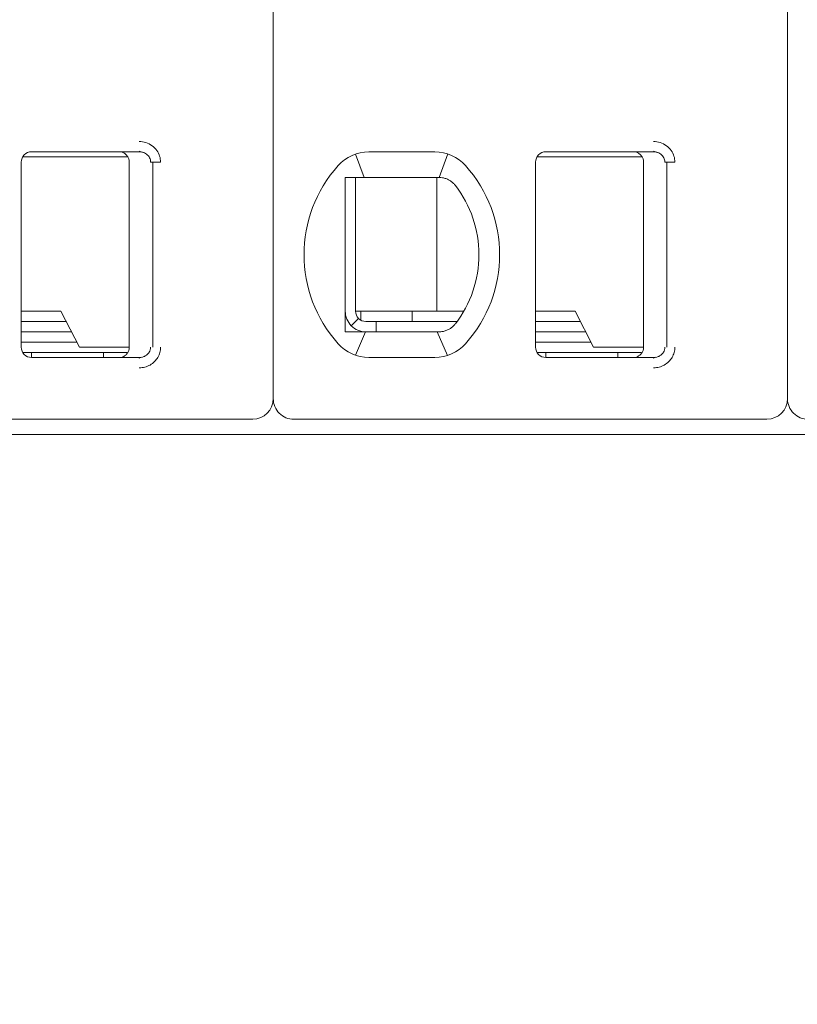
# Model space of a CAD drawing. Header units: millimetres. Extents: x -1114 to 1396, y -630 to 631.
# Tile 644 of 656: x 438.61 to 446.17, y 134.56 to 144.13. Entities that reach past the tile are written whole.
import ezdxf

# ---------------------------------------------------------------- set-up
doc = ezdxf.new("R2010")
doc.units = ezdxf.units.MM
doc.header["$MEASUREMENT"] = 0

msp = doc.modelspace()

# ---------------------------------------------------------------- linework, layer by layer
at = {"lineweight": 18}
for points, knots in [([(1038.9843, -629.7647), (1038.9843, -629.7647), (-1111.4882, -629.7647), (-1111.4882, -629.7647), (-1111.4882, -629.7647), (-1111.4882, -629.7647), (-1111.4882, 630.7883), (-1111.4882, 630.7883), (-1111.4882, 630.7883), (-1111.4882, 630.7883), (1038.9843, 630.7883), (1038.9843, 630.7883)], [0, 0, 0, 0, 0.333333, 0.333333, 0.333333, 0.333333, 0.666667, 0.666667, 0.666667, 0.666667, 1, 1, 1, 1]), ([(439.7703, 142.9457), (439.7923, 142.9458), (439.8135, 142.9426), (439.8346, 142.9358), (439.8346, 142.9358), (439.8557, 142.929), (439.8767, 142.9187), (439.8953, 142.9051), (439.8953, 142.9051), (439.9138, 142.8915), (439.9299, 142.8745), (439.9421, 142.8573), (439.9421, 142.8573), (439.9543, 142.8401), (439.9626, 142.8226), (439.9683, 142.804), (439.9683, 142.804), (439.9741, 142.7855), (439.9772, 142.766), (439.9773, 142.7457)], [0, 0, 0, 0, 0.2, 0.2, 0.2, 0.2, 0.4, 0.4, 0.4, 0.4, 0.6, 0.6, 0.6, 0.6, 0.8, 0.8, 0.8, 0.8, 1, 1, 1, 1]), ([(444.7703, 142.9457), (444.7923, 142.9458), (444.8135, 142.9426), (444.8346, 142.9358), (444.8346, 142.9358), (444.8557, 142.929), (444.8767, 142.9187), (444.8953, 142.9051), (444.8953, 142.9051), (444.9138, 142.8915), (444.9299, 142.8745), (444.9421, 142.8573), (444.9421, 142.8573), (444.9543, 142.8401), (444.9626, 142.8226), (444.9683, 142.804), (444.9683, 142.804), (444.9741, 142.7855), (444.9772, 142.766), (444.9773, 142.7457)], [0, 0, 0, 0, 0.2, 0.2, 0.2, 0.2, 0.4, 0.4, 0.4, 0.4, 0.6, 0.6, 0.6, 0.6, 0.8, 0.8, 0.8, 0.8, 1, 1, 1, 1]), ([(438.7229, 142.8457), (438.6963, 142.8457), (438.6709, 142.8351), (438.6521, 142.8164), (438.6521, 142.8164), (438.6334, 142.7976), (438.6229, 142.7722), (438.6229, 142.7457)], [0, 0, 0, 0, 0.5, 0.5, 0.5, 0.5, 1, 1, 1, 1]), ([(438.7229, 142.8457), (438.6963, 142.8457), (438.6709, 142.8351), (438.6521, 142.8164), (438.6521, 142.8164), (438.6334, 142.7976), (438.6229, 142.7722), (438.6229, 142.7457)], [0, 0, 0, 0, 0.5, 0.5, 0.5, 0.5, 1, 1, 1, 1]), ([(439.5729, 142.8457), (439.5834, 142.8457), (439.5939, 142.844), (439.6038, 142.8407), (439.6038, 142.8407), (439.6138, 142.8375), (439.6233, 142.8326), (439.6317, 142.8265), (439.6317, 142.8265), (439.6402, 142.8203), (439.6477, 142.8128), (439.6538, 142.8044), (439.6538, 142.8044), (439.66, 142.7959), (439.6648, 142.7864), (439.668, 142.7764), (439.668, 142.7764), (439.6712, 142.7665), (439.6729, 142.7561), (439.6729, 142.7457)], [0, 0, 0, 0, 0.2, 0.2, 0.2, 0.2, 0.4, 0.4, 0.4, 0.4, 0.6, 0.6, 0.6, 0.6, 0.8, 0.8, 0.8, 0.8, 1, 1, 1, 1]), ([(439.7703, 142.8457), (439.779, 142.8457), (439.7878, 142.8447), (439.7963, 142.8428), (439.7963, 142.8428), (439.8046, 142.841), (439.8128, 142.8383), (439.8205, 142.8347), (439.8205, 142.8347), (439.8281, 142.8312), (439.8353, 142.8269), (439.8418, 142.8219), (439.8418, 142.8219), (439.848, 142.8171), (439.8536, 142.8117), (439.8586, 142.8058), (439.8586, 142.8058), (439.8631, 142.8003), (439.867, 142.7944), (439.8703, 142.7882), (439.8703, 142.7882), (439.8735, 142.782), (439.876, 142.7754), (439.8778, 142.7686), (439.8778, 142.7686), (439.8798, 142.7611), (439.8808, 142.7534), (439.8808, 142.7457)], [0, 0, 0, 0, 0.142857, 0.142857, 0.142857, 0.142857, 0.285714, 0.285714, 0.285714, 0.285714, 0.428571, 0.428571, 0.428571, 0.428571, 0.571429, 0.571429, 0.571429, 0.571429, 0.714286, 0.714286, 0.714286, 0.714286, 0.857143, 0.857143, 0.857143, 0.857143, 1, 1, 1, 1]), ([(443.7229, 142.8457), (443.6963, 142.8457), (443.6709, 142.8351), (443.6521, 142.8164), (443.6521, 142.8164), (443.6334, 142.7976), (443.6229, 142.7722), (443.6229, 142.7457)], [0, 0, 0, 0, 0.5, 0.5, 0.5, 0.5, 1, 1, 1, 1]), ([(443.7229, 142.8457), (443.6963, 142.8457), (443.6709, 142.8351), (443.6521, 142.8164), (443.6521, 142.8164), (443.6334, 142.7976), (443.6229, 142.7722), (443.6229, 142.7457)], [0, 0, 0, 0, 0.5, 0.5, 0.5, 0.5, 1, 1, 1, 1]), ([(444.5729, 142.8457), (444.5834, 142.8457), (444.5939, 142.844), (444.6038, 142.8407), (444.6038, 142.8407), (444.6138, 142.8375), (444.6233, 142.8326), (444.6317, 142.8265), (444.6317, 142.8265), (444.6402, 142.8203), (444.6477, 142.8128), (444.6538, 142.8044), (444.6538, 142.8044), (444.66, 142.7959), (444.6648, 142.7864), (444.668, 142.7764), (444.668, 142.7764), (444.6712, 142.7665), (444.6729, 142.7561), (444.6729, 142.7457)], [0, 0, 0, 0, 0.2, 0.2, 0.2, 0.2, 0.4, 0.4, 0.4, 0.4, 0.6, 0.6, 0.6, 0.6, 0.8, 0.8, 0.8, 0.8, 1, 1, 1, 1]), ([(444.7703, 142.8457), (444.779, 142.8457), (444.7878, 142.8447), (444.7963, 142.8428), (444.7963, 142.8428), (444.8046, 142.841), (444.8128, 142.8383), (444.8205, 142.8347), (444.8205, 142.8347), (444.8281, 142.8312), (444.8353, 142.8269), (444.8418, 142.8219), (444.8418, 142.8219), (444.848, 142.8171), (444.8536, 142.8117), (444.8586, 142.8058), (444.8586, 142.8058), (444.8631, 142.8003), (444.867, 142.7944), (444.8703, 142.7882), (444.8703, 142.7882), (444.8735, 142.782), (444.876, 142.7754), (444.8778, 142.7686), (444.8778, 142.7686), (444.8798, 142.7611), (444.8808, 142.7534), (444.8808, 142.7457)], [0, 0, 0, 0, 0.142857, 0.142857, 0.142857, 0.142857, 0.285714, 0.285714, 0.285714, 0.285714, 0.428571, 0.428571, 0.428571, 0.428571, 0.571429, 0.571429, 0.571429, 0.571429, 0.714286, 0.714286, 0.714286, 0.714286, 0.857143, 0.857143, 0.857143, 0.857143, 1, 1, 1, 1]), ([(441.7729, 142.5957), (441.7796, 142.5957), (441.7864, 142.5957), (441.7932, 142.5957), (441.7932, 142.5957), (441.8, 142.5957), (441.8069, 142.5957), (441.8137, 142.5957), (441.8137, 142.5957), (441.8206, 142.5957), (441.8274, 142.5957), (441.8343, 142.5957)], [0, 0, 0, 0, 0.333333, 0.333333, 0.333333, 0.333333, 0.666667, 0.666667, 0.666667, 0.666667, 1, 1, 1, 1]), ([(441.7729, 142.5957), (441.7729, 142.5447), (441.7729, 142.4922), (441.7729, 142.4373), (441.7729, 142.4373), (441.7729, 142.4098), (441.7729, 142.3817), (441.7729, 142.3528), (441.7729, 142.3528), (441.7729, 142.3383), (441.7729, 142.3237), (441.7729, 142.3087), (441.7729, 142.3087), (441.7729, 142.2938), (441.7729, 142.2786), (441.7729, 142.2633), (441.7729, 142.2633), (441.7729, 142.2325), (441.7729, 142.2009), (441.7729, 142.1682), (441.7729, 142.1682), (441.7729, 142.1355), (441.7729, 142.1017), (441.7729, 142.0664), (441.7729, 142.0664), (441.7729, 142.0487), (441.7729, 142.0307), (441.7729, 142.0126), (441.7729, 142.0126), (441.7729, 141.9945), (441.7729, 141.9763), (441.7729, 141.9578), (441.7729, 141.9578), (441.7729, 141.9392), (441.7729, 141.9205), (441.7729, 141.9016), (441.7729, 141.9016), (441.7729, 141.8826), (441.7729, 141.8633), (441.7729, 141.8443), (441.7729, 141.8443), (441.7729, 141.8063), (441.7729, 141.7687), (441.7729, 141.7317), (441.7729, 141.7317), (441.7729, 141.7224), (441.7729, 141.7132), (441.7729, 141.7039), (441.7729, 141.7039), (441.7729, 141.6947), (441.7729, 141.6855), (441.7729, 141.6764), (441.7729, 141.6764), (441.7729, 141.6582), (441.7729, 141.6404), (441.7729, 141.6229), (441.7729, 141.6229), (441.7729, 141.588), (441.7729, 141.5543), (441.7729, 141.5217), (441.7729, 141.5217), (441.7729, 141.5053), (441.7729, 141.4893), (441.7729, 141.4734), (441.7729, 141.4734), (441.7729, 141.4575), (441.7729, 141.4419), (441.7729, 141.4266), (441.7729, 141.4266), (441.7729, 141.3959), (441.7729, 141.3663), (441.7729, 141.3375), (441.7729, 141.3375), (441.7729, 141.3088), (441.7729, 141.2808), (441.7729, 141.2535), (441.7729, 141.2535), (441.7729, 141.1988), (441.7729, 141.1465), (441.7729, 141.0957)], [0, 0, 0, 0, 0.05, 0.05, 0.05, 0.05, 0.1, 0.1, 0.1, 0.1, 0.15, 0.15, 0.15, 0.15, 0.2, 0.2, 0.2, 0.2, 0.25, 0.25, 0.25, 0.25, 0.3, 0.3, 0.3, 0.3, 0.35, 0.35, 0.35, 0.35, 0.4, 0.4, 0.4, 0.4, 0.45, 0.45, 0.45, 0.45, 0.5, 0.5, 0.5, 0.5, 0.55, 0.55, 0.55, 0.55, 0.6, 0.6, 0.6, 0.6, 0.65, 0.65, 0.65, 0.65, 0.7, 0.7, 0.7, 0.7, 0.75, 0.75, 0.75, 0.75, 0.8, 0.8, 0.8, 0.8, 0.85, 0.85, 0.85, 0.85, 0.9, 0.9, 0.9, 0.9, 0.95, 0.95, 0.95, 0.95, 1, 1, 1, 1]), ([(442.002, 142.5957), (441.9969, 142.5957), (441.9917, 142.5957), (441.9864, 142.5957), (441.9864, 142.5957), (441.9811, 142.5957), (441.9758, 142.5957), (441.9704, 142.5957), (441.9704, 142.5957), (441.965, 142.5957), (441.9595, 142.5957), (441.9539, 142.5957), (441.9539, 142.5957), (441.9482, 142.5957), (441.9424, 142.5957), (441.9365, 142.5957), (441.9365, 142.5957), (441.9305, 142.5957), (441.9243, 142.5957), (441.9181, 142.5957), (441.9181, 142.5957), (441.9118, 142.5957), (441.9054, 142.5957), (441.8988, 142.5957), (441.8988, 142.5957), (441.8922, 142.5957), (441.8854, 142.5957), (441.8785, 142.5957), (441.8785, 142.5957), (441.8715, 142.5957), (441.8644, 142.5957), (441.857, 142.5957), (441.857, 142.5957), (441.8497, 142.5957), (441.8421, 142.5957), (441.8343, 142.5957)], [0, 0, 0, 0, 0.111111, 0.111111, 0.111111, 0.111111, 0.222222, 0.222222, 0.222222, 0.222222, 0.333333, 0.333333, 0.333333, 0.333333, 0.444444, 0.444444, 0.444444, 0.444444, 0.555556, 0.555556, 0.555556, 0.555556, 0.666667, 0.666667, 0.666667, 0.666667, 0.777778, 0.777778, 0.777778, 0.777778, 0.888889, 0.888889, 0.888889, 0.888889, 1, 1, 1, 1]), ([(442.6852, 142.5957), (442.6806, 142.5957), (442.6759, 142.5957), (442.6712, 142.5957), (442.6712, 142.5957), (442.6666, 142.5957), (442.6619, 142.5957), (442.6573, 142.5957), (442.6573, 142.5957), (442.6527, 142.5957), (442.6482, 142.5957), (442.6437, 142.5957)], [0, 0, 0, 0, 0.333333, 0.333333, 0.333333, 0.333333, 0.666667, 0.666667, 0.666667, 0.666667, 1, 1, 1, 1]), ([(442.7829, 142.5702), (442.7726, 142.576), (442.762, 142.5807), (442.7511, 142.5845), (442.7511, 142.5845), (442.7403, 142.5883), (442.7293, 142.5911), (442.7183, 142.5929), (442.7183, 142.5929), (442.7073, 142.5948), (442.6962, 142.5957), (442.6852, 142.5957)], [0, 0, 0, 0, 0.333333, 0.333333, 0.333333, 0.333333, 0.666667, 0.666667, 0.666667, 0.666667, 1, 1, 1, 1]), ([(442.8436, 142.5179), (442.8383, 142.5247), (442.8325, 142.5313), (442.8262, 142.5375), (442.8262, 142.5375), (442.8199, 142.5438), (442.8131, 142.5497), (442.8058, 142.5552), (442.8058, 142.5552), (442.7986, 142.5607), (442.7909, 142.5657), (442.7829, 142.5702)], [0, 0, 0, 0, 0.333333, 0.333333, 0.333333, 0.333333, 0.666667, 0.666667, 0.666667, 0.666667, 1, 1, 1, 1]), ([(441.7729, 141.2957), (441.7729, 141.2426), (441.7939, 141.1917), (441.8314, 141.1542), (441.8314, 141.1542), (441.8689, 141.1167), (441.9198, 141.0957), (441.9729, 141.0957)], [0, 0, 0, 0, 0.5, 0.5, 0.5, 0.5, 1, 1, 1, 1]), ([(441.8729, 141.2957), (441.8729, 141.2691), (441.8834, 141.2437), (441.9021, 141.2249), (441.9021, 141.2249), (441.9209, 141.2062), (441.9463, 141.1957), (441.9729, 141.1957)], [0, 0, 0, 0, 0.5, 0.5, 0.5, 0.5, 1, 1, 1, 1]), ([(442.7829, 141.1211), (442.7728, 141.1155), (442.7623, 141.1107), (442.7516, 141.107), (442.7516, 141.107), (442.7408, 141.1032), (442.7299, 141.1004), (442.7188, 141.0985), (442.7188, 141.0985), (442.7077, 141.0966), (442.6965, 141.0957), (442.6852, 141.0957)], [0, 0, 0, 0, 0.333333, 0.333333, 0.333333, 0.333333, 0.666667, 0.666667, 0.666667, 0.666667, 1, 1, 1, 1]), ([(442.7829, 141.1211), (442.7912, 141.1258), (442.7991, 141.1309), (442.8064, 141.1365), (442.8064, 141.1365), (442.8137, 141.142), (442.8204, 141.148), (442.8266, 141.1542), (442.8266, 141.1542), (442.8328, 141.1604), (442.8385, 141.1668), (442.8436, 141.1734)], [0, 0, 0, 0, 0.333333, 0.333333, 0.333333, 0.333333, 0.666667, 0.666667, 0.666667, 0.666667, 1, 1, 1, 1]), ([(441.7729, 141.0957), (441.7797, 141.0957), (441.7866, 141.0957), (441.7935, 141.0957), (441.7935, 141.0957), (441.8003, 141.0957), (441.8071, 141.0957), (441.8139, 141.0957), (441.8139, 141.0957), (441.8208, 141.0957), (441.8276, 141.0957), (441.8343, 141.0957)], [0, 0, 0, 0, 0.333333, 0.333333, 0.333333, 0.333333, 0.666667, 0.666667, 0.666667, 0.666667, 1, 1, 1, 1]), ([(441.8343, 141.0957), (441.8421, 141.0957), (441.8497, 141.0957), (441.857, 141.0957), (441.857, 141.0957), (441.8644, 141.0957), (441.8715, 141.0957), (441.8785, 141.0957), (441.8785, 141.0957), (441.8854, 141.0957), (441.8922, 141.0957), (441.8988, 141.0957), (441.8988, 141.0957), (441.9054, 141.0957), (441.9118, 141.0957), (441.9181, 141.0957), (441.9181, 141.0957), (441.9243, 141.0957), (441.9305, 141.0957), (441.9364, 141.0957), (441.9364, 141.0957), (441.9424, 141.0957), (441.9482, 141.0957), (441.9539, 141.0957), (441.9539, 141.0957), (441.9595, 141.0957), (441.965, 141.0957), (441.9704, 141.0957), (441.9704, 141.0957), (441.9758, 141.0957), (441.9811, 141.0957), (441.9864, 141.0957), (441.9864, 141.0957), (441.9917, 141.0957), (441.9969, 141.0957), (442.002, 141.0957)], [0, 0, 0, 0, 0.111111, 0.111111, 0.111111, 0.111111, 0.222222, 0.222222, 0.222222, 0.222222, 0.333333, 0.333333, 0.333333, 0.333333, 0.444444, 0.444444, 0.444444, 0.444444, 0.555556, 0.555556, 0.555556, 0.555556, 0.666667, 0.666667, 0.666667, 0.666667, 0.777778, 0.777778, 0.777778, 0.777778, 0.888889, 0.888889, 0.888889, 0.888889, 1, 1, 1, 1]), ([(442.6437, 141.0957), (442.6482, 141.0957), (442.6527, 141.0957), (442.6573, 141.0957), (442.6573, 141.0957), (442.6619, 141.0957), (442.6666, 141.0957), (442.6712, 141.0957), (442.6712, 141.0957), (442.6759, 141.0957), (442.6806, 141.0957), (442.6852, 141.0957)], [0, 0, 0, 0, 0.333333, 0.333333, 0.333333, 0.333333, 0.666667, 0.666667, 0.666667, 0.666667, 1, 1, 1, 1]), ([(438.6229, 140.9457), (438.6229, 140.9191), (438.6334, 140.8937), (438.6521, 140.8749), (438.6521, 140.8749), (438.6709, 140.8562), (438.6963, 140.8457), (438.7229, 140.8457)], [0, 0, 0, 0, 0.5, 0.5, 0.5, 0.5, 1, 1, 1, 1]), ([(438.6229, 140.9457), (438.6229, 140.9191), (438.6334, 140.8937), (438.6521, 140.8749), (438.6521, 140.8749), (438.6709, 140.8562), (438.6963, 140.8457), (438.7229, 140.8457)], [0, 0, 0, 0, 0.5, 0.5, 0.5, 0.5, 1, 1, 1, 1]), ([(439.6729, 140.9457), (439.6729, 140.9352), (439.6712, 140.9248), (439.668, 140.9148), (439.668, 140.9148), (439.6648, 140.9049), (439.66, 140.8954), (439.6538, 140.887), (439.6538, 140.887), (439.6477, 140.8785), (439.6403, 140.871), (439.6318, 140.8649), (439.6318, 140.8649), (439.6234, 140.8587), (439.6139, 140.8539), (439.604, 140.8506), (439.604, 140.8506), (439.594, 140.8473), (439.5834, 140.8457), (439.5729, 140.8457)], [0, 0, 0, 0, 0.2, 0.2, 0.2, 0.2, 0.4, 0.4, 0.4, 0.4, 0.6, 0.6, 0.6, 0.6, 0.8, 0.8, 0.8, 0.8, 1, 1, 1, 1]), ([(439.8808, 140.9457), (439.8808, 140.9372), (439.8795, 140.9287), (439.8772, 140.9205), (439.8772, 140.9205), (439.8748, 140.9123), (439.8714, 140.9044), (439.8669, 140.8971), (439.8669, 140.8971), (439.8623, 140.8897), (439.8567, 140.8828), (439.8502, 140.8767), (439.8502, 140.8767), (439.8436, 140.8704), (439.8362, 140.8649), (439.8281, 140.8605), (439.8281, 140.8605), (439.8196, 140.8557), (439.8103, 140.852), (439.8008, 140.8495), (439.8008, 140.8495), (439.7908, 140.847), (439.7805, 140.8457), (439.7703, 140.8457)], [0, 0, 0, 0, 0.166667, 0.166667, 0.166667, 0.166667, 0.333333, 0.333333, 0.333333, 0.333333, 0.5, 0.5, 0.5, 0.5, 0.666667, 0.666667, 0.666667, 0.666667, 0.833333, 0.833333, 0.833333, 0.833333, 1, 1, 1, 1]), ([(439.9773, 140.9457), (439.9773, 140.9283), (439.9751, 140.9115), (439.9706, 140.8949), (439.9706, 140.8949), (439.966, 140.8784), (439.9592, 140.8621), (439.9504, 140.847), (439.9504, 140.847), (439.9416, 140.8318), (439.9308, 140.818), (439.9179, 140.8054), (439.9179, 140.8054), (439.9051, 140.7929), (439.8902, 140.7818), (439.8745, 140.7728), (439.8745, 140.7728), (439.8588, 140.7639), (439.8423, 140.7573), (439.825, 140.7527), (439.825, 140.7527), (439.8076, 140.7482), (439.7894, 140.7458), (439.7703, 140.7457)], [0, 0, 0, 0, 0.166667, 0.166667, 0.166667, 0.166667, 0.333333, 0.333333, 0.333333, 0.333333, 0.5, 0.5, 0.5, 0.5, 0.666667, 0.666667, 0.666667, 0.666667, 0.833333, 0.833333, 0.833333, 0.833333, 1, 1, 1, 1]), ([(443.6229, 140.9457), (443.6229, 140.9191), (443.6334, 140.8937), (443.6521, 140.8749), (443.6521, 140.8749), (443.6709, 140.8562), (443.6963, 140.8457), (443.7229, 140.8457)], [0, 0, 0, 0, 0.5, 0.5, 0.5, 0.5, 1, 1, 1, 1]), ([(443.6229, 140.9457), (443.6229, 140.9191), (443.6334, 140.8937), (443.6521, 140.8749), (443.6521, 140.8749), (443.6709, 140.8562), (443.6963, 140.8457), (443.7229, 140.8457)], [0, 0, 0, 0, 0.5, 0.5, 0.5, 0.5, 1, 1, 1, 1]), ([(444.6729, 140.9457), (444.6729, 140.9352), (444.6712, 140.9248), (444.668, 140.9148), (444.668, 140.9148), (444.6648, 140.9049), (444.66, 140.8954), (444.6538, 140.887), (444.6538, 140.887), (444.6477, 140.8785), (444.6403, 140.871), (444.6318, 140.8649), (444.6318, 140.8649), (444.6234, 140.8587), (444.6139, 140.8539), (444.604, 140.8506), (444.604, 140.8506), (444.594, 140.8473), (444.5834, 140.8457), (444.5729, 140.8457)], [0, 0, 0, 0, 0.2, 0.2, 0.2, 0.2, 0.4, 0.4, 0.4, 0.4, 0.6, 0.6, 0.6, 0.6, 0.8, 0.8, 0.8, 0.8, 1, 1, 1, 1]), ([(444.8808, 140.9457), (444.8808, 140.9372), (444.8795, 140.9287), (444.8772, 140.9205), (444.8772, 140.9205), (444.8748, 140.9123), (444.8714, 140.9044), (444.8669, 140.8971), (444.8669, 140.8971), (444.8623, 140.8897), (444.8567, 140.8828), (444.8502, 140.8767), (444.8502, 140.8767), (444.8436, 140.8704), (444.8362, 140.8649), (444.8281, 140.8605), (444.8281, 140.8605), (444.8196, 140.8557), (444.8103, 140.852), (444.8008, 140.8495), (444.8008, 140.8495), (444.7908, 140.847), (444.7805, 140.8457), (444.7703, 140.8457)], [0, 0, 0, 0, 0.166667, 0.166667, 0.166667, 0.166667, 0.333333, 0.333333, 0.333333, 0.333333, 0.5, 0.5, 0.5, 0.5, 0.666667, 0.666667, 0.666667, 0.666667, 0.833333, 0.833333, 0.833333, 0.833333, 1, 1, 1, 1]), ([(444.9773, 140.9457), (444.9773, 140.9283), (444.9751, 140.9115), (444.9706, 140.8949), (444.9706, 140.8949), (444.966, 140.8784), (444.9592, 140.8621), (444.9504, 140.847), (444.9504, 140.847), (444.9416, 140.8318), (444.9308, 140.818), (444.9179, 140.8054), (444.9179, 140.8054), (444.9051, 140.7929), (444.8902, 140.7818), (444.8745, 140.7728), (444.8745, 140.7728), (444.8588, 140.7639), (444.8423, 140.7573), (444.825, 140.7527), (444.825, 140.7527), (444.8076, 140.7482), (444.7894, 140.7458), (444.7703, 140.7457)], [0, 0, 0, 0, 0.166667, 0.166667, 0.166667, 0.166667, 0.333333, 0.333333, 0.333333, 0.333333, 0.5, 0.5, 0.5, 0.5, 0.666667, 0.666667, 0.666667, 0.666667, 0.833333, 0.833333, 0.833333, 0.833333, 1, 1, 1, 1]), ([(441.0729, 140.4457), (441.0729, 140.3926), (441.0939, 140.3417), (441.1314, 140.3042), (441.1314, 140.3042), (441.1689, 140.2667), (441.2198, 140.2457), (441.2729, 140.2457)], [0, 0, 0, 0, 0.5, 0.5, 0.5, 0.5, 1, 1, 1, 1]), ([(446.0729, 140.4457), (446.0729, 140.3926), (446.0939, 140.3417), (446.1314, 140.3042), (446.1314, 140.3042), (446.1689, 140.2667), (446.2198, 140.2457), (446.2729, 140.2457)], [0, 0, 0, 0, 0.5, 0.5, 0.5, 0.5, 1, 1, 1, 1])]:
    msp.add_open_spline(points, degree=3, knots=knots, dxfattribs=at)
for points in [[(441.0729, 150.8657), (441.0729, 150.8657), (441.0729, 140.4457), (441.0729, 140.4457)], [(441.0729, 150.8657), (441.0729, 150.8657), (441.0729, 140.4457), (441.0729, 140.4457)], [(446.0729, 150.8657), (446.0729, 150.8657), (446.0729, 140.4457), (446.0729, 140.4457)], [(446.0729, 150.8657), (446.0729, 150.8657), (446.0729, 140.4457), (446.0729, 140.4457)], [(438.7229, 142.8457), (438.7229, 142.8457), (439.7703, 142.8457), (439.7703, 142.8457)], [(438.7229, 142.8457), (438.7229, 142.8457), (439.7703, 142.8457), (439.7703, 142.8457)], [(439.7692, 142.8526), (439.7692, 142.8526), (439.8129, 142.8378), (439.8129, 142.8378)], [(442.002, 142.8457), (441.8882, 142.8457), (441.7798, 142.7972), (441.7039, 142.7123)], [(442.002, 142.8457), (441.8882, 142.8457), (441.7798, 142.7972), (441.7039, 142.7123)], [(441.8713, 142.8237), (441.8713, 142.8237), (441.9558, 142.5957), (441.9558, 142.5957)], [(442.002, 142.8457), (442.002, 142.8457), (442.6437, 142.8457), (442.6437, 142.8457)], [(442.002, 142.8457), (442.002, 142.8457), (442.6437, 142.8457), (442.6437, 142.8457)], [(442.9418, 142.7123), (442.8659, 142.7972), (442.7575, 142.8457), (442.6437, 142.8457)], [(442.9418, 142.7123), (442.8659, 142.7972), (442.7575, 142.8457), (442.6437, 142.8457)], [(442.7701, 142.8252), (442.7701, 142.8252), (442.6845, 142.5957), (442.6845, 142.5957)], [(443.7229, 142.8457), (443.7229, 142.8457), (444.7703, 142.8457), (444.7703, 142.8457)], [(443.7229, 142.8457), (443.7229, 142.8457), (444.7703, 142.8457), (444.7703, 142.8457)], [(444.7692, 142.8526), (444.7692, 142.8526), (444.8129, 142.8378), (444.8129, 142.8378)], [(438.6229, 140.9457), (438.6229, 140.9457), (438.6229, 142.7457), (438.6229, 142.7457)], [(438.6229, 140.9457), (438.6229, 140.9457), (438.6229, 142.7457), (438.6229, 142.7457)], [(439.3037, 142.7957), (439.3037, 142.7957), (438.6362, 142.7957), (438.6362, 142.7957)], [(439.653, 142.7957), (439.653, 142.7957), (439.3037, 142.7957), (439.3037, 142.7957)], [(439.6729, 140.9457), (439.6729, 140.9457), (439.6729, 142.7457), (439.6729, 142.7457)], [(439.8808, 142.7457), (439.8808, 142.7457), (439.9773, 142.7457), (439.9773, 142.7457)], [(439.9006, 140.9457), (439.9006, 140.9457), (439.9006, 142.7457), (439.9006, 142.7457)], [(443.6229, 140.9457), (443.6229, 140.9457), (443.6229, 142.7457), (443.6229, 142.7457)], [(443.6229, 140.9457), (443.6229, 140.9457), (443.6229, 142.7457), (443.6229, 142.7457)], [(444.3037, 142.7957), (444.3037, 142.7957), (443.6362, 142.7957), (443.6362, 142.7957)], [(444.653, 142.7957), (444.653, 142.7957), (444.3037, 142.7957), (444.3037, 142.7957)], [(444.6729, 140.9457), (444.6729, 140.9457), (444.6729, 142.7457), (444.6729, 142.7457)], [(444.8808, 142.7457), (444.8808, 142.7457), (444.9773, 142.7457), (444.9773, 142.7457)], [(444.9006, 140.9457), (444.9006, 140.9457), (444.9006, 142.7457), (444.9006, 142.7457)], [(441.7039, 142.7123), (441.2625, 142.2188), (441.2625, 141.4725), (441.7039, 140.979)], [(441.7039, 142.7123), (441.2625, 142.2188), (441.2625, 141.4725), (441.7039, 140.979)], [(442.9418, 140.979), (443.3832, 141.4725), (443.3832, 142.2188), (442.9418, 142.7123)], [(442.9418, 140.979), (443.3832, 141.4725), (443.3832, 142.2188), (442.9418, 142.7123)], [(441.8729, 142.5956), (441.8729, 142.5956), (441.8729, 141.2957), (441.8729, 141.2957)], [(442.6437, 142.5957), (442.6437, 142.5957), (442.002, 142.5957), (442.002, 142.5957)], [(442.6619, 142.5956), (442.6619, 142.5956), (442.6619, 141.2957), (442.6619, 141.2957)], [(443.0729, 141.8457), (443.0729, 142.0889), (442.9922, 142.3253), (442.8436, 142.5179)], [(442.8436, 141.1734), (442.9922, 141.366), (443.0729, 141.6024), (443.0729, 141.8457)], [(439.0072, 141.2957), (439.0072, 141.2957), (438.6229, 141.2957), (438.6229, 141.2957)], [(439.1877, 140.9457), (439.1877, 140.9457), (439.0072, 141.2957), (439.0072, 141.2957)], [(441.8729, 141.2957), (441.8729, 141.2957), (442.6324, 141.2957), (442.6324, 141.2957)], [(441.9229, 141.2091), (441.9229, 141.2091), (441.9229, 141.2957), (441.9229, 141.2957)], [(442.4229, 141.1957), (442.4229, 141.1957), (442.4229, 141.2957), (442.4229, 141.2957)], [(442.6324, 141.2957), (442.6324, 141.2957), (442.6832, 141.2957), (442.6832, 141.2957)], [(442.9255, 141.2957), (442.9255, 141.2957), (442.6832, 141.2957), (442.6832, 141.2957)], [(444.0072, 141.2957), (444.0072, 141.2957), (443.6229, 141.2957), (443.6229, 141.2957)], [(444.1877, 140.9457), (444.1877, 140.9457), (444.0072, 141.2957), (444.0072, 141.2957)], [(438.6229, 141.1957), (438.6229, 141.1957), (439.0588, 141.1957), (439.0588, 141.1957)], [(441.9021, 141.2249), (441.9021, 141.2249), (441.8314, 141.1542), (441.8314, 141.1542)], [(442.0729, 141.1957), (442.0729, 141.1957), (441.9729, 141.1957), (441.9729, 141.1957)], [(442.0729, 141.1957), (442.0729, 141.1957), (442.0729, 141.0957), (442.0729, 141.0957)], [(442.0729, 141.1957), (442.0729, 141.1957), (442.8603, 141.1957), (442.8603, 141.1957)], [(443.6229, 141.1957), (443.6229, 141.1957), (444.0588, 141.1957), (444.0588, 141.1957)], [(439.1103, 141.0957), (439.1103, 141.0957), (438.6229, 141.0957), (438.6229, 141.0957)], [(441.8723, 140.8673), (441.8723, 140.8673), (441.9697, 141.0956), (441.9697, 141.0956)], [(442.002, 141.0957), (442.002, 141.0957), (442.6437, 141.0957), (442.6437, 141.0957)], [(442.7679, 140.8654), (442.7679, 140.8654), (442.6667, 141.0957), (442.6667, 141.0957)], [(444.1103, 141.0957), (444.1103, 141.0957), (443.6229, 141.0957), (443.6229, 141.0957)], [(439.1619, 140.9957), (439.1619, 140.9957), (438.6229, 140.9957), (438.6229, 140.9957)], [(439.1877, 140.9457), (439.1877, 140.9457), (439.3037, 140.9457), (439.3037, 140.9457)], [(439.3037, 140.9457), (439.3037, 140.9457), (439.6663, 140.9457), (439.6663, 140.9457)], [(441.7039, 140.979), (441.7798, 140.8941), (441.8882, 140.8457), (442.002, 140.8457)], [(441.7039, 140.979), (441.7798, 140.8941), (441.8882, 140.8457), (442.002, 140.8457)], [(442.6437, 140.8457), (442.7575, 140.8457), (442.8659, 140.8941), (442.9418, 140.979)], [(442.6437, 140.8457), (442.7575, 140.8457), (442.8659, 140.8941), (442.9418, 140.979)], [(444.1619, 140.9957), (444.1619, 140.9957), (443.6229, 140.9957), (443.6229, 140.9957)], [(444.1877, 140.9457), (444.1877, 140.9457), (444.3037, 140.9457), (444.3037, 140.9457)], [(444.3037, 140.9457), (444.3037, 140.9457), (444.6663, 140.9457), (444.6663, 140.9457)], [(439.6494, 140.8957), (439.6494, 140.8957), (438.6363, 140.8957), (438.6363, 140.8957)], [(438.7229, 140.8457), (438.7229, 140.8457), (438.7229, 140.8957), (438.7229, 140.8957)], [(438.7229, 140.8457), (438.7229, 140.8457), (439.7703, 140.8457), (439.7703, 140.8457)], [(438.7229, 140.8457), (438.7229, 140.8457), (439.7703, 140.8457), (439.7703, 140.8457)], [(439.4229, 140.8957), (439.4229, 140.8957), (439.4229, 140.8457), (439.4229, 140.8457)], [(439.7925, 140.8477), (439.7925, 140.8477), (439.7692, 140.8387), (439.7692, 140.8387)], [(439.7703, 140.8388), (439.7703, 140.8388), (439.7703, 140.8457), (439.7703, 140.8457)], [(442.002, 140.8457), (442.002, 140.8457), (442.6437, 140.8457), (442.6437, 140.8457)], [(442.6437, 140.8457), (442.6437, 140.8457), (442.002, 140.8457), (442.002, 140.8457)], [(444.6494, 140.8957), (444.6494, 140.8957), (443.6363, 140.8957), (443.6363, 140.8957)], [(443.7229, 140.8457), (443.7229, 140.8457), (443.7229, 140.8957), (443.7229, 140.8957)], [(443.7229, 140.8457), (443.7229, 140.8457), (444.7703, 140.8457), (444.7703, 140.8457)], [(443.7229, 140.8457), (443.7229, 140.8457), (444.7703, 140.8457), (444.7703, 140.8457)], [(444.4229, 140.8957), (444.4229, 140.8957), (444.4229, 140.8457), (444.4229, 140.8457)], [(444.7925, 140.8477), (444.7925, 140.8477), (444.7692, 140.8387), (444.7692, 140.8387)], [(444.7703, 140.8388), (444.7703, 140.8388), (444.7703, 140.8457), (444.7703, 140.8457)], [(440.8729, 140.2457), (440.9833, 140.2457), (441.0729, 140.3352), (441.0729, 140.4457)], [(445.8729, 140.2457), (445.9833, 140.2457), (446.0729, 140.3352), (446.0729, 140.4457)], [(436.2729, 140.2457), (436.2729, 140.2457), (440.8729, 140.2457), (440.8729, 140.2457)], [(441.2729, 140.2457), (441.2729, 140.2457), (445.8729, 140.2457), (445.8729, 140.2457)], [(470.9229, 140.0957), (470.9229, 140.0957), (431.2229, 140.0957), (431.2229, 140.0957)]]:
    msp.add_open_spline(points, degree=3, dxfattribs=at)

doc.saveas('drawing.dxf')
